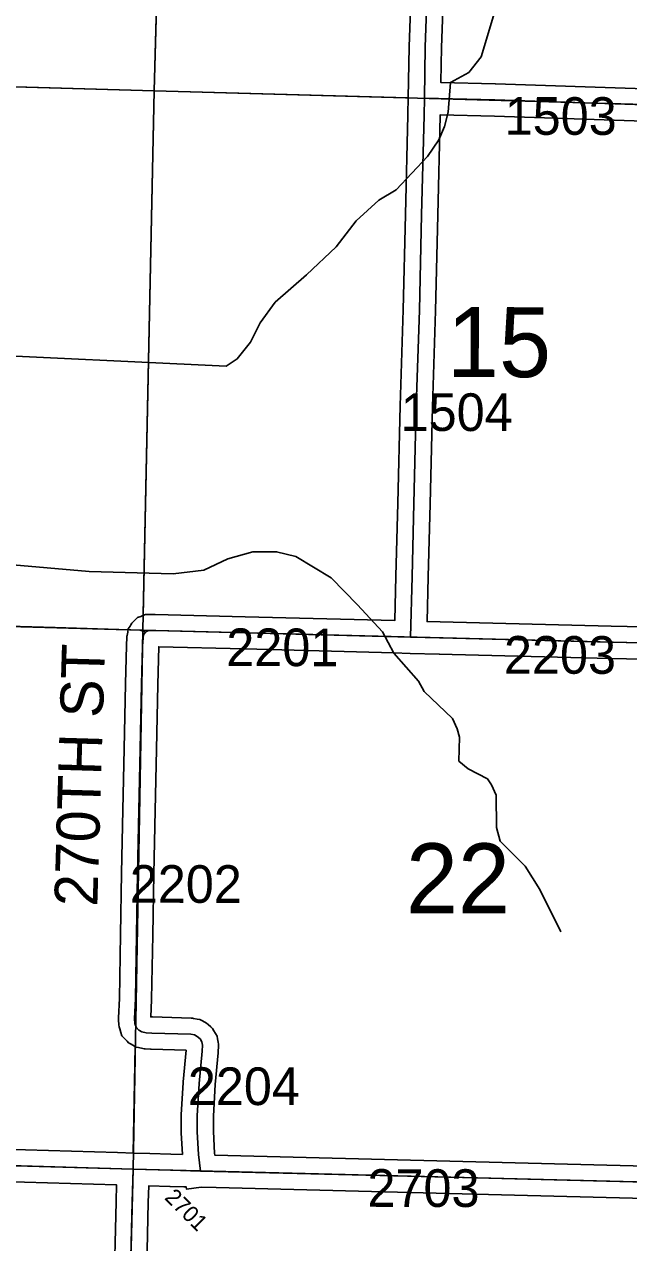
# Model space of a CAD drawing. Extents: x -132.8 to -73.3, y -60 to -26.
# Drawn here: x -113.296 to -112.173, y -54.648 to -52.384 of the extents above; entities that cross this region are included whole.
import ezdxf

# ---------------------------------------------------------------- set-up
doc = ezdxf.new("R2010")
doc.units = 0
for name, color, linetype in [('tdCoHydroRiver', 7, 'Continuous'), ('tdCoSecRdNmbr', 7, 'Continuous'), ('tdCoSecRdTxt', 7, 'Continuous'), ('tdCoSecRteBand', 7, 'Continuous'), ('tdCoSecRteCL', 7, 'Continuous'), ('tdCoSectLine', 7, 'Continuous'), ('tdCoSectLinePart', 7, 'Continuous'), ('tdCoSectNmbr', 7, 'Continuous'), ('tdCoSurfGravel', 7, 'Continuous'), ('tdCoSurfLNO', 7, 'Continuous')]:
    doc.layers.add(name, color=color, linetype=linetype)

msp = doc.modelspace()

# ---------------------------------------------------------------- linework, layer by layer
at = {"layer": 'tdCoHydroRiver'}
for points in [[(-112.4148, -52.3362), (-112.4475, -52.4442), (-112.4704, -52.4736), (-112.504, -52.4917), (-112.5085, -52.5468), (-112.5155, -52.5734), (-112.5256, -52.5984), (-112.5469, -52.6294), (-112.6053, -52.6911), (-112.6374, -52.7108), (-112.6794, -52.7491), (-112.7169, -52.7971), (-112.7719, -52.8493), (-112.83, -52.8999), (-112.8578, -52.9387), (-112.8761, -52.9745), (-112.9005, -53.0054), (-112.9214, -53.0191), (-113.418, -52.9954)], [(-112.2992, -54.0699), (-112.3383, -53.9916), (-112.3656, -53.9483), (-112.4118, -53.9014), (-112.419, -53.876), (-112.4191, -53.816), (-112.4281, -53.7968), (-112.4357, -53.7856), (-112.4715, -53.7673), (-112.4885, -53.7527), (-112.4874, -53.7086), (-112.4917, -53.6927), (-112.5007, -53.6735), (-112.5531, -53.6233), (-112.5637, -53.6041), (-112.6097, -53.5524), (-112.6308, -53.5124), (-112.6769, -53.4623), (-112.7261, -53.4122), (-112.7914, -53.3726), (-112.8275, -53.3638), (-112.8717, -53.3643), (-112.9178, -53.3773), (-112.9625, -53.3983), (-113.0195, -53.4047), (-113.1757, -53.4007), (-113.4245, -53.3786)]]:
    msp.add_lwpolyline(points, dxfattribs=at)
at = {"layer": 'tdCoSecRteBand'}
for points in [[(-112.5187, -52.3582), (-112.5212, -52.4267), (-112.5223, -52.4915), (-112.5223, -52.4917), (-112.4211, -52.4943), (-112.4209, -52.4944), (-112.4208, -52.4944), (-112.1424, -52.5037), (-112.0538, -52.5053), (-111.7671, -52.5104), (-111.767, -52.5104), (-111.7669, -52.5104), (-111.6585, -52.5128), (-111.2103, -52.5202), (-111.2102, -52.5202), (-111.2101, -52.5202), (-111.0812, -52.5231), (-111.079, -52.4409), (-111.079, -52.4408), (-111.079, -52.4407), (-111.0731, -52.269)], [(-113.0025, -54.4838), (-113.0046, -54.4436), (-113.0047, -54.4429), (-113.0047, -54.4422), (-113.0049, -54.4124), (-113.0049, -54.4113), (-113.0049, -54.4103), (-113.0012, -54.3499), (-113.0011, -54.3494), (-113.0011, -54.349), (-112.9957, -54.2902), (-113.0604, -54.2882), (-113.061, -54.2882), (-113.0617, -54.2882), (-113.0718, -54.2874), (-113.0737, -54.2873), (-113.0757, -54.2869), (-113.084, -54.2852), (-113.0889, -54.2842), (-113.0933, -54.2816), (-113.0987, -54.2784), (-113.1023, -54.2763), (-113.1051, -54.2733), (-113.1101, -54.2681), (-113.1147, -54.2632), (-113.1168, -54.2569), (-113.119, -54.2502), (-113.1202, -54.2468), (-113.1205, -54.2431), (-113.1212, -54.2337), (-113.1214, -54.2318), (-113.1213, -54.23), (-113.1196, -54.1939), (-113.1176, -54.0753), (-113.1176, -54.0753), (-113.1176, -54.0752), (-113.1156, -53.9613), (-113.1156, -53.9613), (-113.1156, -53.9612), (-113.1132, -53.8433), (-113.1132, -53.8433), (-113.1132, -53.8433), (-113.1107, -53.7299), (-113.1082, -53.6091), (-113.1082, -53.6089), (-113.1082, -53.6088), (-113.1063, -53.5386), (-113.1062, -53.5382), (-113.1062, -53.5379), (-113.1055, -53.5227), (-113.1054, -53.5209), (-113.1051, -53.5192), (-113.1041, -53.5133), (-113.1031, -53.5072), (-113.0998, -53.5021), (-113.0981, -53.4994), (-113.0964, -53.4966), (-113.094, -53.4943), (-113.0921, -53.4923), (-113.0906, -53.4908), (-113.086, -53.4862), (-113.0799, -53.4839), (-113.0759, -53.4825), (-113.0712, -53.4807), (-113.0661, -53.4805), (-113.0545, -53.4803), (-113.0538, -53.4803), (-113.0531, -53.4803), (-112.8856, -53.4845), (-112.8856, -53.4845), (-112.8856, -53.4845), (-112.6077, -53.4919), (-112.6056, -53.4091), (-112.6021, -53.2733), (-112.5977, -53.093), (-112.5977, -53.0929), (-112.5977, -53.0928), (-112.592, -52.9144), (-112.5878, -52.7372), (-112.5878, -52.7372), (-112.5878, -52.7372), (-112.5834, -52.5528), (-112.5833, -52.5502), (-112.5836, -52.5502), (-112.5828, -52.5203), (-112.5812, -52.4254), (-112.5811, -52.4251), (-112.5811, -52.4248), (-112.5787, -52.3562)], [(-112.1442, -52.5637), (-112.4227, -52.5543), (-112.5233, -52.5517), (-112.5234, -52.5539), (-112.5234, -52.554), (-112.5234, -52.5541), (-112.5278, -52.7386), (-112.532, -52.9159), (-112.532, -52.916), (-112.532, -52.9161), (-112.5377, -53.0946), (-112.5421, -53.2747), (-112.5421, -53.2748), (-112.5421, -53.2748), (-112.5456, -53.4106), (-112.5456, -53.4106), (-112.5456, -53.4107), (-112.5477, -53.4935), (-112.5477, -53.4935), (-112.5236, -53.4941), (-112.2058, -53.502), (-111.8781, -53.5089)], [(-111.8794, -53.5689), (-112.2071, -53.562), (-112.2072, -53.562), (-112.2072, -53.562), (-112.5251, -53.5541), (-112.5251, -53.5541), (-112.5252, -53.5541), (-112.5792, -53.5527), (-112.6092, -53.5519), (-112.6092, -53.5519), (-112.8872, -53.5445), (-113.0463, -53.5405), (-113.0463, -53.5405), (-113.0482, -53.6104), (-113.0507, -53.7311), (-113.0507, -53.7311), (-113.0507, -53.7312), (-113.0532, -53.8446), (-113.0556, -53.9624), (-113.0576, -54.0763), (-113.0596, -54.1954), (-113.0596, -54.1958), (-113.0596, -54.1963), (-113.0611, -54.2281), (-113.0579, -54.2283), (-112.9861, -54.2305), (-112.9839, -54.2306), (-112.9817, -54.2309), (-112.9748, -54.2322), (-112.9703, -54.233), (-112.9662, -54.2351), (-112.961, -54.2378), (-112.9576, -54.2396), (-112.9548, -54.2422), (-112.9496, -54.2469), (-112.9462, -54.2499), (-112.9439, -54.2538), (-112.9407, -54.2593), (-112.938, -54.2637), (-112.9371, -54.2689), (-112.9358, -54.2753), (-112.9352, -54.2787), (-112.9353, -54.2823), (-112.9358, -54.2934), (-112.9358, -54.2941), (-112.9359, -54.2948), (-112.9413, -54.354), (-112.9449, -54.4129), (-112.9447, -54.4411), (-112.9425, -54.4813), (-112.9421, -54.4853), (-112.4812, -54.4968), (-112.4812, -54.4968), (-112.4812, -54.4968), (-112.0676, -54.5072)], [(-113.5937, -54.4664), (-113.123, -54.4803), (-113.1229, -54.4803), (-113.1229, -54.4803), (-113.0929, -54.4812), (-113.063, -54.4821), (-113.0239, -54.4832), (-113.0025, -54.4838)], [(-113.13, -54.7488), (-113.1258, -54.5716), (-113.1258, -54.5714), (-113.1258, -54.5713), (-113.1248, -54.5403), (-113.5954, -54.5264)], [(-112.069, -54.5672), (-112.4827, -54.5567), (-112.9395, -54.5454), (-112.9673, -54.5447), (-112.9949, -54.548), (-112.9954, -54.544), (-112.9995, -54.5439), (-113.0255, -54.5432), (-113.0255, -54.5432), (-113.0256, -54.5432), (-113.0648, -54.5421), (-113.0658, -54.5731), (-113.07, -54.7503)]]:
    msp.add_lwpolyline(points, dxfattribs=at)
at = {"layer": 'tdCoSecRteCL'}
for points in [[(-112.5528, -52.521), (-112.5512, -52.4259), (-112.5487, -52.3571), (-112.544, -52.1749), (-112.5391, -51.9773), (-112.5334, -51.7956), (-112.5275, -51.618), (-112.5245, -51.5211), (-112.5223, -51.5135), (-112.5203, -51.5021), (-112.5174, -51.436), (-112.5142, -51.2553), (-112.5097, -51.0656), (-112.5065, -50.9347), (-112.5045, -50.8844), (-112.4984, -50.7549), (-112.4984, -50.6679), (-112.4999, -50.5998), (-112.4994, -50.5809)], [(-112.5785, -53.5227), (-112.5756, -53.4099), (-112.5721, -53.274), (-112.5677, -53.0937), (-112.562, -52.9152), (-112.5578, -52.7379), (-112.5534, -52.5534), (-112.5528, -52.521)], [(-112.5528, -52.521), (-112.4218, -52.5243), (-112.1432, -52.5337), (-112.0543, -52.5353), (-111.7676, -52.5404), (-111.6591, -52.5428), (-111.2107, -52.5502), (-111.0521, -52.5537)], [(-112.9687, -54.5146), (-112.9724, -54.4839), (-112.9747, -54.442), (-112.9749, -54.4121), (-112.9712, -54.3517), (-112.9658, -54.292), (-112.9653, -54.2809), (-112.9665, -54.2745), (-112.9697, -54.2691), (-112.9749, -54.2644), (-112.9801, -54.2617), (-112.987, -54.2605), (-113.0595, -54.2583), (-113.0696, -54.2575), (-113.078, -54.2558), (-113.0834, -54.2526), (-113.0883, -54.2474), (-113.0906, -54.2407), (-113.0913, -54.2314), (-113.0896, -54.1949), (-113.0876, -54.0758), (-113.0856, -53.9618), (-113.0832, -53.844), (-113.0807, -53.7305), (-113.0782, -53.6097), (-113.0763, -53.5394), (-113.0755, -53.5241), (-113.0745, -53.5182), (-113.0728, -53.5155), (-113.0708, -53.5135), (-113.0694, -53.512), (-113.0654, -53.5105), (-113.0538, -53.5103), (-112.8864, -53.5145), (-112.5785, -53.5227)], [(-112.5785, -53.5227), (-112.5244, -53.5241), (-112.2065, -53.532), (-111.8787, -53.5389), (-111.5574, -53.5456), (-111.1986, -53.552), (-111.0736, -53.5551)], [(-114.0973, -54.4699), (-114.0877, -54.4741), (-114.0697, -54.4793), (-114.0446, -54.4832), (-113.9145, -54.487), (-113.5945, -54.4964), (-113.0939, -54.5112)], [(-113.1455, -56.5105), (-113.1428, -56.4272), (-113.1411, -56.3539), (-113.1371, -56.2259), (-113.1339, -56.1028), (-113.1307, -55.9815), (-113.1278, -55.8641), (-113.1248, -55.7465), (-113.1214, -55.6197), (-113.1189, -55.4994), (-113.1159, -55.38), (-113.1132, -55.2723), (-113.1101, -55.1691), (-113.1091, -55.1076), (-113.1049, -54.937), (-113.1, -54.7496), (-113.0958, -54.5723), (-113.0939, -54.5112)], [(-113.0939, -54.5112), (-113.0247, -54.5132), (-112.9687, -54.5146)], [(-112.9687, -54.5146), (-112.4819, -54.5268), (-112.0682, -54.5372), (-111.5106, -54.5483), (-111.1037, -54.5548)]]:
    msp.add_lwpolyline(points, dxfattribs=at)
at = {"layer": 'tdCoSectLine'}
for points in [[(-113.0551, -52.5076), (-113.0272, -51.5027)], [(-114.0528, -52.479), (-113.0551, -52.5076)], [(-113.0759, -53.5096), (-113.0551, -52.5076)], [(-113.0551, -52.5076), (-112.0547, -52.5353)], [(-114.0767, -53.4815), (-113.0759, -53.5096)], [(-113.0942, -54.5112), (-113.0759, -53.5096)], [(-113.0759, -53.5096), (-112.0803, -53.5347)], [(-114.0982, -54.4827), (-113.0942, -54.5112)], [(-113.1194, -55.5062), (-113.0942, -54.5112)], [(-113.0942, -54.5112), (-112.1096, -54.5362)]]:
    msp.add_lwpolyline(points, dxfattribs=at)
at = {"layer": 'tdCoSectLinePart'}
for points in [[(-113.0551, -52.5076), (-113.028, -51.5327)], [(-114.0228, -52.4798), (-113.0551, -52.5076)], [(-113.0753, -53.4823), (-113.0551, -52.5076)], [(-113.0551, -52.5076), (-112.5836, -52.5207)], [(-113.7904, -53.4895), (-113.103, -53.5088)], [(-113.0937, -54.4812), (-113.0901, -54.2832)]]:
    msp.add_lwpolyline(points, dxfattribs=at)
at = {"layer": 'tdCoSurfGravel'}
for points in [[(-112.5528, -52.521), (-112.5512, -52.4259), (-112.5487, -52.3571), (-112.544, -52.1749), (-112.5391, -51.9773), (-112.5334, -51.7956), (-112.5275, -51.618), (-112.5245, -51.5211)], [(-112.5785, -53.5227), (-112.5756, -53.4099), (-112.5721, -53.274), (-112.5677, -53.0937), (-112.562, -52.9152), (-112.5578, -52.7379), (-112.5534, -52.5534), (-112.5528, -52.521)], [(-112.5528, -52.521), (-112.4218, -52.5243), (-112.1432, -52.5337), (-112.0543, -52.5353)], [(-113.0832, -53.844), (-113.0807, -53.7305), (-113.0782, -53.6097), (-113.0763, -53.5394), (-113.0755, -53.5241), (-113.0745, -53.5182), (-113.0728, -53.5155), (-113.0708, -53.5135)], [(-113.0708, -53.5135), (-113.0694, -53.512), (-113.0654, -53.5105), (-113.0538, -53.5103), (-112.8864, -53.5145), (-112.5785, -53.5227)], [(-112.5785, -53.5227), (-112.5244, -53.5241), (-112.2065, -53.532), (-111.8787, -53.5389)], [(-112.9687, -54.5146), (-112.9724, -54.4839), (-112.9747, -54.442), (-112.9749, -54.4121), (-112.9712, -54.3517), (-112.9658, -54.292), (-112.9653, -54.2809), (-112.9665, -54.2745), (-112.9697, -54.2691), (-112.9749, -54.2644), (-112.9801, -54.2617), (-112.987, -54.2605), (-113.0595, -54.2583), (-113.0696, -54.2575), (-113.078, -54.2558), (-113.0834, -54.2526), (-113.0883, -54.2474), (-113.0906, -54.2407), (-113.0913, -54.2314), (-113.0896, -54.1949), (-113.0876, -54.0758), (-113.0856, -53.9618), (-113.0832, -53.844)], [(-114.0973, -54.4699), (-114.0877, -54.4741), (-114.0697, -54.4793), (-114.0446, -54.4832), (-113.9145, -54.487), (-113.5945, -54.4964), (-113.0939, -54.5112), (-113.0939, -54.5112)], [(-113.1189, -55.4994), (-113.1159, -55.38), (-113.1132, -55.2723), (-113.1101, -55.1691), (-113.1091, -55.1076), (-113.1049, -54.937), (-113.1, -54.7496), (-113.0958, -54.5723), (-113.0939, -54.5112)], [(-113.0939, -54.5112), (-113.0247, -54.5132), (-112.9687, -54.5146)], [(-112.9687, -54.5146), (-112.4819, -54.5268), (-112.0682, -54.5372), (-111.5106, -54.5483), (-111.1037, -54.5548), (-111.0798, -54.5552), (-110.5538, -54.5753), (-110.1029, -54.5917), (-110.0535, -54.5935), (-109.7479, -54.6015), (-109.4989, -54.607), (-109.0664, -54.6128), (-108.4991, -54.6269), (-108.1673, -54.6348)]]:
    msp.add_lwpolyline(points, dxfattribs=at)
at = {"layer": 'tdCoSurfLNO'}
for p, q in [((-113.6911, -53.4917), (-113.2388, -53.5047)), ((-113.2388, -53.5047), (-113.081, -53.5094)), ((-113.081, -53.5094), (-113.0739, -53.5119)), ((-113.0739, -53.5119), (-113.0708, -53.5135))]:
    msp.add_line(p, q, dxfattribs=at)

# ---------------------------------------------------------------- texts
at = {"layer": 'tdCoSecRdNmbr'}
for s, height, rotation, p in [('1503', 0.07, 359.9154, (-112.4036, -52.589)), ('1504', 0.07, 359.9154, (-112.5969, -53.1393)), ('2201', 0.07, 359.9151, (-112.9209, -53.5763)), ('2203', 0.07, 359.9154, (-112.4049, -53.5904)), ('2202', 0.07, 359.915, (-113.1003, -54.0161)), ('2204', 0.07, 359.9151, (-112.9924, -54.3919)), ('2703', 0.07, 359.9153, (-112.6586, -54.5811)), ('2701', 0.03, 314.9149, (-113.0371, -54.5655))]:
    msp.add_text(s, height=height, rotation=rotation, dxfattribs=at).set_placement(p)
at = {"layer": 'tdCoSecRdTxt'}
msp.add_text('270TH ST', height=0.08, rotation=88.3021, dxfattribs=at).set_placement((-113.1606, -54.0239))
at = {"layer": 'tdCoSectNmbr'}
for s, p in [('15', (-112.5107, -53.0392)), ('22', (-112.5871, -54.0356))]:
    msp.add_text(s, height=0.13, rotation=359.9153, dxfattribs=at).set_placement(p)

doc.saveas('drawing.dxf')
